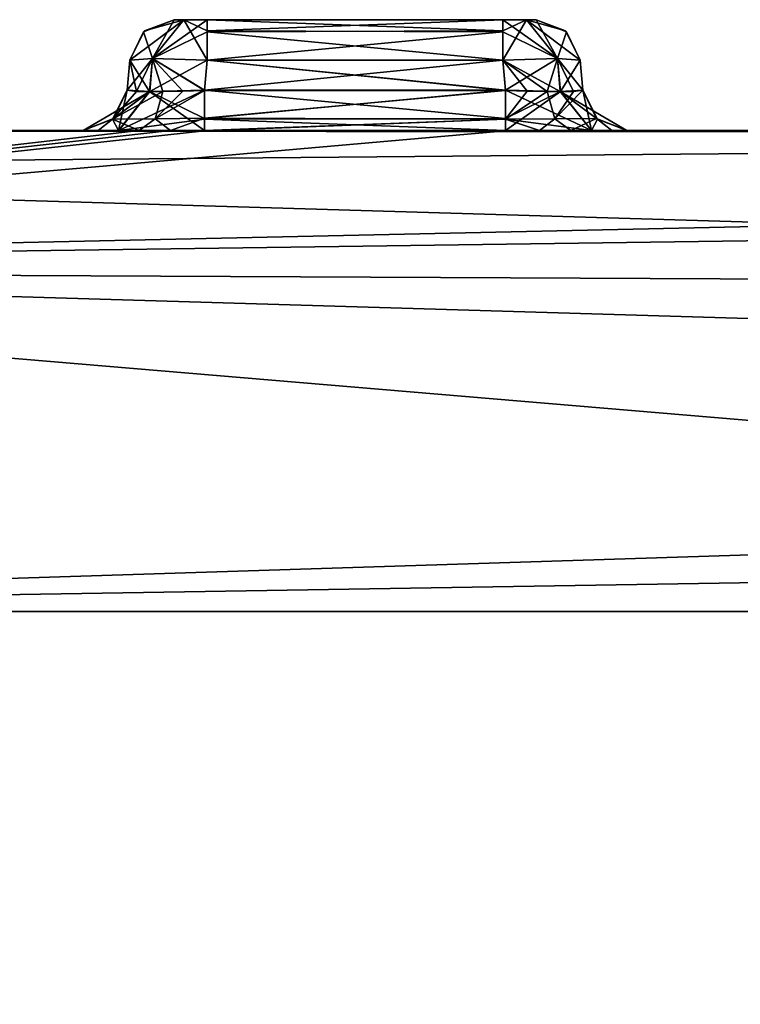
# Model space of a CAD drawing. Header units: inches. Extents: x -9.7 to 9.7, y -2.4 to 4.3.
# Tile 502 of 656: x -3.926 to -3.601, y 2.401 to 2.845. Entities that reach past the tile are written whole.
import ezdxf

# ---------------------------------------------------------------- set-up
doc = ezdxf.new("R2010")
doc.units = ezdxf.units.IN
doc.header["$LTSCALE"] = 101.851852
doc.header["$MEASUREMENT"] = 0
for name, color, linetype in [('11490', 7, 'CONTINUOUS'), ('11498', 7, 'CONTINUOUS'), ('11648', 7, 'CONTINUOUS'), ('11758', 7, 'CONTINUOUS'), ('11766', 7, 'CONTINUOUS'), ('11767', 7, 'CONTINUOUS'), ('11768', 7, 'CONTINUOUS'), ('11769', 7, 'CONTINUOUS'), ('11770', 7, 'CONTINUOUS'), ('11771', 7, 'CONTINUOUS'), ('11772', 7, 'CONTINUOUS'), ('11773', 7, 'CONTINUOUS'), ('11774', 7, 'CONTINUOUS'), ('11775', 7, 'CONTINUOUS'), ('11776', 7, 'CONTINUOUS'), ('11777', 7, 'CONTINUOUS'), ('11778', 7, 'CONTINUOUS'), ('11779', 7, 'CONTINUOUS'), ('11780', 7, 'CONTINUOUS'), ('11781', 7, 'CONTINUOUS'), ('11782', 7, 'CONTINUOUS'), ('11783', 7, 'CONTINUOUS'), ('11784', 7, 'CONTINUOUS'), ('11785', 7, 'CONTINUOUS'), ('11786', 7, 'CONTINUOUS'), ('11787', 7, 'CONTINUOUS'), ('11788', 7, 'CONTINUOUS'), ('11789', 7, 'CONTINUOUS'), ('11790', 7, 'CONTINUOUS'), ('11791', 7, 'CONTINUOUS'), ('11792', 7, 'CONTINUOUS'), ('11793', 7, 'CONTINUOUS'), ('12039', 7, 'CONTINUOUS'), ('12040', 7, 'CONTINUOUS'), ('12041', 7, 'CONTINUOUS'), ('12042', 7, 'CONTINUOUS'), ('12043', 7, 'CONTINUOUS'), ('12044', 7, 'CONTINUOUS'), ('12045', 7, 'CONTINUOUS'), ('12046', 7, 'CONTINUOUS'), ('12047', 7, 'CONTINUOUS'), ('12048', 7, 'CONTINUOUS'), ('12049', 7, 'CONTINUOUS'), ('12050', 7, 'CONTINUOUS'), ('12051', 7, 'CONTINUOUS'), ('12052', 7, 'CONTINUOUS'), ('12053', 7, 'CONTINUOUS'), ('12054', 7, 'CONTINUOUS'), ('12055', 7, 'CONTINUOUS'), ('12056', 7, 'CONTINUOUS'), ('12057', 7, 'CONTINUOUS'), ('12058', 7, 'CONTINUOUS'), ('12059', 7, 'CONTINUOUS'), ('12060', 7, 'CONTINUOUS'), ('12061', 7, 'CONTINUOUS'), ('12062', 7, 'CONTINUOUS'), ('12063', 7, 'CONTINUOUS')]:
    doc.layers.add(name, color=color, linetype=linetype)

msp = doc.modelspace()

# ---------------------------------------------------------------- linework, layer by layer
at = {"layer": '11490', "linetype": 'CONTINUOUS'}
for points in [[(-3.63456, 0.25651, 5.41994), (-4.39938, 2.57785, 5.501), (-3.61543, 0.25651, 5.41994), (-3.63456, 0.25651, 5.41994)], [(-3.93433, -0.03312, 5.40983), (-4.39938, 2.57785, 5.501), (-3.84279, 0.17233, 5.417), (-3.93433, -0.03312, 5.40983)], [(-3.61543, 0.25651, 5.41994), (-4.39938, 2.57785, 5.501), (-3.40719, 0.17231, 5.417), (-3.61543, 0.25651, 5.41994)], [(-3.84279, 0.17233, 5.417), (-4.39938, 2.57785, 5.501), (-3.63456, 0.25651, 5.41994), (-3.84279, 0.17233, 5.417)], [(-4.39938, 2.57785, 5.501), (-2.67768, -0.36166, 5.39835), (-3.40719, 0.17231, 5.417), (-4.39938, 2.57785, 5.501)], [(-2.57501, 2.57785, 5.501), (-2.67768, -0.36166, 5.39835), (-4.39938, 2.57785, 5.501), (-2.57501, 2.57785, 5.501)]]:
    msp.add_3dface(points, dxfattribs=at)
at = {"layer": '11498', "linetype": 'CONTINUOUS'}
for points in [[(-4.3993, 2.795, 5.72587), (-2.5658, 2.79367, 5.70148), (-4.39938, 2.77757, 5.63903), (-4.3993, 2.795, 5.72587)], [(-2.56549, 2.79467, 5.71365), (-2.5658, 2.79367, 5.70148), (-4.3993, 2.795, 5.72587), (-2.56549, 2.79467, 5.71365)], [(-2.56468, 2.795, 5.72587), (-2.56549, 2.79467, 5.71365), (-4.3993, 2.795, 5.72587), (-2.56468, 2.795, 5.72587)], [(-2.5658, 2.79367, 5.70148), (-2.56881, 2.72316, 5.56104), (-4.39938, 2.77757, 5.63903), (-2.5658, 2.79367, 5.70148)], [(-4.39938, 2.77757, 5.63903), (-2.56881, 2.72316, 5.56104), (-4.39938, 2.73182, 5.56954), (-4.39938, 2.77757, 5.63903)], [(-2.56881, 2.72316, 5.56104), (-2.57501, 2.57785, 5.501), (-4.39938, 2.73182, 5.56954), (-2.56881, 2.72316, 5.56104)], [(-2.57501, 2.57785, 5.501), (-4.39938, 2.57785, 5.501), (-4.39938, 2.73182, 5.56954), (-2.57501, 2.57785, 5.501)]]:
    msp.add_3dface(points, dxfattribs=at)
at = {"layer": '11648', "linetype": 'CONTINUOUS'}
for points in [[(-3.87239, 2.795, 9.32413), (-3.89093, 2.795, 9.30431), (-4.3993, 2.795, 9.32413), (-3.87239, 2.795, 9.32413)], [(-3.89093, 2.795, 9.30431), (-3.8977, 2.795, 9.27791), (-4.3993, 2.795, 9.32413), (-3.89093, 2.795, 9.30431)], [(-3.8977, 2.795, 8.52209), (-4.3993, 2.795, 5.72587), (-3.8977, 2.795, 8.53791), (-3.8977, 2.795, 8.52209)], [(-3.70709, 2.795, 8.4673), (-4.3993, 2.795, 5.72587), (-3.84291, 2.795, 8.4673), (-3.70709, 2.795, 8.4673)], [(-3.84291, 2.795, 8.4673), (-4.3993, 2.795, 5.72587), (-3.88163, 2.795, 8.48328), (-3.84291, 2.795, 8.4673)], [(-3.6523, 2.795, 8.52209), (-4.3993, 2.795, 5.72587), (-3.66828, 2.795, 8.48337), (-3.6523, 2.795, 8.52209)], [(-3.8977, 2.795, 9.27791), (-4.3993, 2.795, 5.72587), (-4.3993, 2.795, 9.32413), (-3.8977, 2.795, 9.27791)], [(-3.8977, 2.795, 9.26209), (-4.3993, 2.795, 5.72587), (-3.8977, 2.795, 9.27791), (-3.8977, 2.795, 9.26209)], [(-3.66828, 2.795, 8.48337), (-4.3993, 2.795, 5.72587), (-3.70709, 2.795, 8.4673), (-3.66828, 2.795, 8.48337)], [(-2.56468, 2.795, 5.72587), (-4.3993, 2.795, 5.72587), (-3.6523, 2.795, 8.52209), (-2.56468, 2.795, 5.72587)], [(-4.3993, 2.795, 5.72587), (-3.8977, 2.795, 9.26209), (-3.8977, 2.795, 8.53791), (-4.3993, 2.795, 5.72587)], [(-3.88163, 2.795, 8.48328), (-4.3993, 2.795, 5.72587), (-3.8977, 2.795, 8.52209), (-3.88163, 2.795, 8.48328)], [(-3.8977, 2.795, 8.53791), (-3.88163, 2.795, 9.22328), (-3.88172, 2.795, 8.57663), (-3.8977, 2.795, 8.53791)], [(-3.8977, 2.795, 9.26209), (-3.88163, 2.795, 9.22328), (-3.8977, 2.795, 8.53791), (-3.8977, 2.795, 9.26209)], [(-3.88172, 2.795, 8.57663), (-3.84291, 2.795, 9.2073), (-3.84291, 2.795, 8.5927), (-3.88172, 2.795, 8.57663)], [(-3.88163, 2.795, 9.22328), (-3.84291, 2.795, 9.2073), (-3.88172, 2.795, 8.57663), (-3.88163, 2.795, 9.22328)], [(-3.84291, 2.795, 8.5927), (-3.70709, 2.795, 9.2073), (-3.70709, 2.795, 8.5927), (-3.84291, 2.795, 8.5927)], [(-3.84291, 2.795, 9.2073), (-3.70709, 2.795, 9.2073), (-3.84291, 2.795, 8.5927), (-3.84291, 2.795, 9.2073)], [(-3.70709, 2.795, 8.5927), (-3.66828, 2.795, 9.22337), (-3.66837, 2.795, 8.57672), (-3.70709, 2.795, 8.5927)], [(-3.70709, 2.795, 9.2073), (-3.66828, 2.795, 9.22337), (-3.70709, 2.795, 8.5927), (-3.70709, 2.795, 9.2073)], [(-3.67761, 2.795, 9.32413), (-1.68387, 2.795, 9.32413), (-3.65907, 2.795, 9.30431), (-3.67761, 2.795, 9.32413)], [(-3.6523, 2.795, 9.26209), (-3.6523, 2.795, 8.53791), (-3.66837, 2.795, 8.57672), (-3.6523, 2.795, 9.26209)], [(-3.66828, 2.795, 9.22337), (-3.6523, 2.795, 9.26209), (-3.66837, 2.795, 8.57672), (-3.66828, 2.795, 9.22337)], [(-3.65907, 2.795, 9.30431), (-1.68387, 2.795, 9.32413), (-3.6523, 2.795, 9.27791), (-3.65907, 2.795, 9.30431)], [(-3.6523, 2.795, 8.53791), (-1.68387, 2.795, 9.32413), (-3.6523, 2.795, 8.52209), (-3.6523, 2.795, 8.53791)], [(-3.6523, 2.795, 9.27791), (-1.68387, 2.795, 9.32413), (-3.6523, 2.795, 9.26209), (-3.6523, 2.795, 9.27791)], [(-3.6523, 2.795, 9.26209), (-1.68387, 2.795, 9.32413), (-3.6523, 2.795, 8.53791), (-3.6523, 2.795, 9.26209)], [(-1.68387, 2.795, 9.32413), (-2.56468, 2.795, 5.72587), (-3.6523, 2.795, 8.52209), (-1.68387, 2.795, 9.32413)]]:
    msp.add_3dface(points, dxfattribs=at)
at = {"layer": '11758', "linetype": 'CONTINUOUS'}
for points in [[(-4.39938, 2.57785, 9.549), (-4.50204, -0.36218, 9.65166), (-3.44596, 1.37011, 9.59117), (-4.39938, 2.57785, 9.549)], [(-1.86647, 2.57785, 9.549), (-4.39938, 2.57785, 9.549), (-3.44596, 1.37011, 9.59117), (-1.86647, 2.57785, 9.549)]]:
    msp.add_3dface(points, dxfattribs=at)
at = {"layer": '11766', "linetype": 'CONTINUOUS'}
for points in [[(-3.87239, 2.795, 9.32413), (-4.3993, 2.795, 9.32413), (-4.39938, 2.73402, 9.47815), (-3.87239, 2.795, 9.32413)], [(-3.87239, 2.795, 9.32413), (-4.39938, 2.73402, 9.47815), (-3.85826, 2.79492, 9.33), (-3.87239, 2.795, 9.32413)], [(-3.70708, 2.79486, 9.33201), (-1.68387, 2.795, 9.32413), (-3.69173, 2.79492, 9.33), (-3.70708, 2.79486, 9.33201)], [(-1.74434, 2.79221, 9.35948), (-1.68387, 2.795, 9.32413), (-3.70708, 2.79486, 9.33201), (-1.74434, 2.79221, 9.35948)], [(-1.68387, 2.795, 9.32413), (-3.67761, 2.795, 9.32413), (-3.69173, 2.79492, 9.33), (-1.68387, 2.795, 9.32413)], [(-3.85826, 2.79492, 9.33), (-4.39938, 2.73402, 9.47815), (-3.84292, 2.79486, 9.33201), (-3.85826, 2.79492, 9.33)], [(-3.84292, 2.79486, 9.33201), (-4.39938, 2.73402, 9.47815), (-3.70708, 2.79486, 9.33201), (-3.84292, 2.79486, 9.33201)], [(-4.39938, 2.73402, 9.47815), (-1.74434, 2.79221, 9.35948), (-3.70708, 2.79486, 9.33201), (-4.39938, 2.73402, 9.47815)], [(-4.39938, 2.73402, 9.47815), (-1.81282, 2.77004, 9.42714), (-1.74434, 2.79221, 9.35948), (-4.39938, 2.73402, 9.47815)], [(-4.39938, 2.73402, 9.47815), (-1.86826, 2.6585, 9.531), (-1.81282, 2.77004, 9.42714), (-4.39938, 2.73402, 9.47815)], [(-4.39938, 2.73402, 9.47815), (-4.39938, 2.57785, 9.549), (-1.86826, 2.6585, 9.531), (-4.39938, 2.73402, 9.47815)], [(-4.39938, 2.57785, 9.549), (-1.867, 2.619, 9.54373), (-1.86826, 2.6585, 9.531), (-4.39938, 2.57785, 9.549)], [(-4.39938, 2.57785, 9.549), (-1.86647, 2.57785, 9.549), (-1.867, 2.619, 9.54373), (-4.39938, 2.57785, 9.549)]]:
    msp.add_3dface(points, dxfattribs=at)
at = {"layer": '11767', "linetype": 'CONTINUOUS'}
for points in [[(-3.84292, 2.81311, 9.31279), (-3.86516, 2.8002, 9.31278), (-3.84292, 2.80051, 9.31877), (-3.84292, 2.81311, 9.31279)], [(-3.85272, 2.81276, 9.31143), (-3.86516, 2.8002, 9.31278), (-3.84292, 2.81311, 9.31279), (-3.85272, 2.81276, 9.31143)], [(-3.86172, 2.8126, 9.30738), (-3.86516, 2.8002, 9.31278), (-3.85272, 2.81276, 9.31143), (-3.86172, 2.8126, 9.30738)], [(-3.87239, 2.795, 9.32413), (-3.85826, 2.79492, 9.33), (-3.86516, 2.8002, 9.31278), (-3.87239, 2.795, 9.32413)], [(-3.86516, 2.8002, 9.31278), (-3.85826, 2.79492, 9.33), (-3.84292, 2.80051, 9.31877), (-3.86516, 2.8002, 9.31278)], [(-3.85826, 2.79492, 9.33), (-3.84292, 2.79486, 9.33201), (-3.84292, 2.80051, 9.31877), (-3.85826, 2.79492, 9.33)]]:
    msp.add_3dface(points, dxfattribs=at)
at = {"layer": '11768', "linetype": 'CONTINUOUS'}
for points in [[(-3.87778, 2.81326, 9.27791), (-3.88439, 2.80007, 9.27791), (-3.87353, 2.81264, 9.29477), (-3.87778, 2.81326, 9.27791)], [(-3.88439, 2.80007, 9.27791), (-3.86172, 2.8126, 9.30738), (-3.87353, 2.81264, 9.29477), (-3.88439, 2.80007, 9.27791)], [(-3.86516, 2.8002, 9.31278), (-3.86172, 2.8126, 9.30738), (-3.88439, 2.80007, 9.27791), (-3.86516, 2.8002, 9.31278)], [(-3.8977, 2.795, 9.27791), (-3.89093, 2.795, 9.30431), (-3.88439, 2.80007, 9.27791), (-3.8977, 2.795, 9.27791)], [(-3.89093, 2.795, 9.30431), (-3.87239, 2.795, 9.32413), (-3.88439, 2.80007, 9.27791), (-3.89093, 2.795, 9.30431)], [(-3.87239, 2.795, 9.32413), (-3.86516, 2.8002, 9.31278), (-3.88439, 2.80007, 9.27791), (-3.87239, 2.795, 9.32413)]]:
    msp.add_3dface(points, dxfattribs=at)
at = {"layer": '11769', "linetype": 'CONTINUOUS'}
for points in [[(-3.88439, 2.80007, 9.27791), (-3.87778, 2.81326, 9.27791), (-3.88399, 2.80044, 9.26209), (-3.88439, 2.80007, 9.27791)], [(-3.88399, 2.80044, 9.26209), (-3.87778, 2.81326, 9.27791), (-3.87778, 2.81326, 9.26209), (-3.88399, 2.80044, 9.26209)], [(-3.8977, 2.795, 9.26209), (-3.88439, 2.80007, 9.27791), (-3.88399, 2.80044, 9.26209), (-3.8977, 2.795, 9.26209)], [(-3.8977, 2.795, 9.26209), (-3.8977, 2.795, 9.27791), (-3.88439, 2.80007, 9.27791), (-3.8977, 2.795, 9.26209)]]:
    msp.add_3dface(points, dxfattribs=at)
at = {"layer": '11770', "linetype": 'CONTINUOUS'}
for points in [[(-3.88399, 2.80044, 9.26209), (-3.87778, 2.81326, 9.26209), (-3.86761, 2.81256, 9.23732), (-3.88399, 2.80044, 9.26209)], [(-3.84291, 2.81326, 9.22722), (-3.88163, 2.795, 9.22328), (-3.86761, 2.81256, 9.23732), (-3.84291, 2.81326, 9.22722)], [(-3.84291, 2.80007, 9.22061), (-3.88163, 2.795, 9.22328), (-3.84291, 2.81326, 9.22722), (-3.84291, 2.80007, 9.22061)], [(-3.8977, 2.795, 9.26209), (-3.88399, 2.80044, 9.26209), (-3.86761, 2.81256, 9.23732), (-3.8977, 2.795, 9.26209)], [(-3.88163, 2.795, 9.22328), (-3.8977, 2.795, 9.26209), (-3.86761, 2.81256, 9.23732), (-3.88163, 2.795, 9.22328)], [(-3.84291, 2.795, 9.2073), (-3.88163, 2.795, 9.22328), (-3.84291, 2.80007, 9.22061), (-3.84291, 2.795, 9.2073)]]:
    msp.add_3dface(points, dxfattribs=at)
at = {"layer": '11771', "linetype": 'CONTINUOUS'}
for points in [[(-3.70709, 2.80044, 9.22101), (-3.84291, 2.81326, 9.22722), (-3.70709, 2.81326, 9.22722), (-3.70709, 2.80044, 9.22101)], [(-3.84291, 2.80007, 9.22061), (-3.84291, 2.81326, 9.22722), (-3.70709, 2.80044, 9.22101), (-3.84291, 2.80007, 9.22061)], [(-3.70709, 2.795, 9.2073), (-3.84291, 2.80007, 9.22061), (-3.70709, 2.80044, 9.22101), (-3.70709, 2.795, 9.2073)], [(-3.70709, 2.795, 9.2073), (-3.84291, 2.795, 9.2073), (-3.84291, 2.80007, 9.22061), (-3.70709, 2.795, 9.2073)]]:
    msp.add_3dface(points, dxfattribs=at)
at = {"layer": '11772', "linetype": 'CONTINUOUS'}
for points in [[(-3.70709, 2.80044, 9.22101), (-3.70709, 2.81326, 9.22722), (-3.68232, 2.81256, 9.23739), (-3.70709, 2.80044, 9.22101)], [(-3.67222, 2.81326, 9.26209), (-3.66828, 2.795, 9.22337), (-3.68232, 2.81256, 9.23739), (-3.67222, 2.81326, 9.26209)], [(-3.66561, 2.80007, 9.26209), (-3.66828, 2.795, 9.22337), (-3.67222, 2.81326, 9.26209), (-3.66561, 2.80007, 9.26209)], [(-3.70709, 2.795, 9.2073), (-3.70709, 2.80044, 9.22101), (-3.68232, 2.81256, 9.23739), (-3.70709, 2.795, 9.2073)], [(-3.66828, 2.795, 9.22337), (-3.70709, 2.795, 9.2073), (-3.68232, 2.81256, 9.23739), (-3.66828, 2.795, 9.22337)], [(-3.6523, 2.795, 9.26209), (-3.66828, 2.795, 9.22337), (-3.66561, 2.80007, 9.26209), (-3.6523, 2.795, 9.26209)]]:
    msp.add_3dface(points, dxfattribs=at)
at = {"layer": '11773', "linetype": 'CONTINUOUS'}
for points in [[(-3.66601, 2.80044, 9.27791), (-3.67222, 2.81326, 9.26209), (-3.67222, 2.81326, 9.27791), (-3.66601, 2.80044, 9.27791)], [(-3.66561, 2.80007, 9.26209), (-3.67222, 2.81326, 9.26209), (-3.66601, 2.80044, 9.27791), (-3.66561, 2.80007, 9.26209)], [(-3.6523, 2.795, 9.27791), (-3.66561, 2.80007, 9.26209), (-3.66601, 2.80044, 9.27791), (-3.6523, 2.795, 9.27791)], [(-3.6523, 2.795, 9.27791), (-3.6523, 2.795, 9.26209), (-3.66561, 2.80007, 9.26209), (-3.6523, 2.795, 9.27791)]]:
    msp.add_3dface(points, dxfattribs=at)
at = {"layer": '11774', "linetype": 'CONTINUOUS'}
for points in [[(-3.68484, 2.8002, 9.31278), (-3.67222, 2.81326, 9.27791), (-3.67647, 2.81264, 9.29477), (-3.68484, 2.8002, 9.31278)], [(-3.66601, 2.80044, 9.27791), (-3.67222, 2.81326, 9.27791), (-3.68484, 2.8002, 9.31278), (-3.66601, 2.80044, 9.27791)], [(-3.68828, 2.8126, 9.30738), (-3.68484, 2.8002, 9.31278), (-3.67647, 2.81264, 9.29477), (-3.68828, 2.8126, 9.30738)], [(-3.67761, 2.795, 9.32413), (-3.66601, 2.80044, 9.27791), (-3.68484, 2.8002, 9.31278), (-3.67761, 2.795, 9.32413)], [(-3.67761, 2.795, 9.32413), (-3.65907, 2.795, 9.30431), (-3.66601, 2.80044, 9.27791), (-3.67761, 2.795, 9.32413)], [(-3.65907, 2.795, 9.30431), (-3.6523, 2.795, 9.27791), (-3.66601, 2.80044, 9.27791), (-3.65907, 2.795, 9.30431)]]:
    msp.add_3dface(points, dxfattribs=at)
at = {"layer": '11775', "linetype": 'CONTINUOUS'}
for points in [[(-3.70708, 2.81311, 9.31279), (-3.70708, 2.80017, 9.31913), (-3.69728, 2.81276, 9.31143), (-3.70708, 2.81311, 9.31279)], [(-3.70708, 2.80017, 9.31913), (-3.68828, 2.8126, 9.30738), (-3.69728, 2.81276, 9.31143), (-3.70708, 2.80017, 9.31913)], [(-3.68484, 2.8002, 9.31278), (-3.68828, 2.8126, 9.30738), (-3.70708, 2.80017, 9.31913), (-3.68484, 2.8002, 9.31278)], [(-3.69173, 2.79492, 9.33), (-3.68484, 2.8002, 9.31278), (-3.70708, 2.80017, 9.31913), (-3.69173, 2.79492, 9.33)], [(-3.70708, 2.79486, 9.33201), (-3.69173, 2.79492, 9.33), (-3.70708, 2.80017, 9.31913), (-3.70708, 2.79486, 9.33201)], [(-3.69173, 2.79492, 9.33), (-3.67761, 2.795, 9.32413), (-3.68484, 2.8002, 9.31278), (-3.69173, 2.79492, 9.33)]]:
    msp.add_3dface(points, dxfattribs=at)
at = {"layer": '11776', "linetype": 'CONTINUOUS'}
for points in [[(-3.84292, 2.80051, 9.31877), (-3.70708, 2.80017, 9.31913), (-3.70708, 2.81311, 9.31279), (-3.84292, 2.80051, 9.31877)], [(-3.84292, 2.81311, 9.31279), (-3.84292, 2.80051, 9.31877), (-3.70708, 2.81311, 9.31279), (-3.84292, 2.81311, 9.31279)], [(-3.84292, 2.80051, 9.31877), (-3.84292, 2.79486, 9.33201), (-3.70708, 2.80017, 9.31913), (-3.84292, 2.80051, 9.31877)], [(-3.84292, 2.79486, 9.33201), (-3.70708, 2.79486, 9.33201), (-3.70708, 2.80017, 9.31913), (-3.84292, 2.79486, 9.33201)]]:
    msp.add_3dface(points, dxfattribs=at)
at = {"layer": '11777', "linetype": 'CONTINUOUS'}
for points in [[(-3.84292, 2.81311, 9.31279), (-3.70708, 2.81311, 9.31279), (-3.84173, 2.82674, 9.3116), (-3.84292, 2.81311, 9.31279)], [(-3.70708, 2.81311, 9.31279), (-3.70827, 2.82674, 9.3116), (-3.84173, 2.82674, 9.3116), (-3.70708, 2.81311, 9.31279)]]:
    msp.add_3dface(points, dxfattribs=at)
at = {"layer": '11778', "linetype": 'CONTINUOUS'}
for points in [[(-3.70827, 2.83956, 9.30538), (-3.70827, 2.845, 9.29167), (-3.84173, 2.83993, 9.30499), (-3.70827, 2.83956, 9.30538)], [(-3.70827, 2.845, 9.29167), (-3.84173, 2.845, 9.29167), (-3.84173, 2.83993, 9.30499), (-3.70827, 2.845, 9.29167)], [(-3.84173, 2.82674, 9.3116), (-3.70827, 2.83956, 9.30538), (-3.84173, 2.83993, 9.30499), (-3.84173, 2.82674, 9.3116)], [(-3.84173, 2.82674, 9.3116), (-3.70827, 2.82674, 9.3116), (-3.70827, 2.83956, 9.30538), (-3.84173, 2.82674, 9.3116)]]:
    msp.add_3dface(points, dxfattribs=at)
at = {"layer": '11779', "linetype": 'CONTINUOUS'}
for points in [[(-3.85667, 2.845, 9.26327), (-3.8523, 2.845, 9.28729), (-3.85229, 2.845, 9.2527), (-3.85667, 2.845, 9.26327)], [(-3.85667, 2.845, 9.27673), (-3.8523, 2.845, 9.28729), (-3.85667, 2.845, 9.26327), (-3.85667, 2.845, 9.27673)], [(-3.8523, 2.845, 9.28729), (-3.84173, 2.845, 9.29167), (-3.85229, 2.845, 9.2527), (-3.8523, 2.845, 9.28729)], [(-3.85229, 2.845, 9.2527), (-3.84173, 2.845, 9.29167), (-3.84173, 2.845, 9.24833), (-3.85229, 2.845, 9.2527)], [(-3.84173, 2.845, 9.24833), (-3.70827, 2.845, 9.29167), (-3.70827, 2.845, 9.24833), (-3.84173, 2.845, 9.24833)], [(-3.84173, 2.845, 9.29167), (-3.70827, 2.845, 9.29167), (-3.84173, 2.845, 9.24833), (-3.84173, 2.845, 9.29167)], [(-3.70827, 2.845, 9.24833), (-3.69771, 2.845, 9.28729), (-3.6977, 2.845, 9.25271), (-3.70827, 2.845, 9.24833)], [(-3.70827, 2.845, 9.29167), (-3.69771, 2.845, 9.28729), (-3.70827, 2.845, 9.24833), (-3.70827, 2.845, 9.29167)], [(-3.69771, 2.845, 9.28729), (-3.69333, 2.845, 9.27673), (-3.6977, 2.845, 9.25271), (-3.69771, 2.845, 9.28729)], [(-3.6977, 2.845, 9.25271), (-3.69333, 2.845, 9.27673), (-3.69333, 2.845, 9.26327), (-3.6977, 2.845, 9.25271)]]:
    msp.add_3dface(points, dxfattribs=at)
at = {"layer": '11780', "linetype": 'CONTINUOUS'}
for points in [[(-3.70827, 2.845, 9.29167), (-3.70827, 2.83956, 9.30538), (-3.68366, 2.82746, 9.30134), (-3.70827, 2.845, 9.29167)], [(-3.69771, 2.845, 9.28729), (-3.70827, 2.845, 9.29167), (-3.68366, 2.82746, 9.30134), (-3.69771, 2.845, 9.28729)], [(-3.6734, 2.82674, 9.27673), (-3.69771, 2.845, 9.28729), (-3.68366, 2.82746, 9.30134), (-3.6734, 2.82674, 9.27673)], [(-3.68001, 2.83993, 9.27673), (-3.69771, 2.845, 9.28729), (-3.6734, 2.82674, 9.27673), (-3.68001, 2.83993, 9.27673)], [(-3.69333, 2.845, 9.27673), (-3.69771, 2.845, 9.28729), (-3.68001, 2.83993, 9.27673), (-3.69333, 2.845, 9.27673)], [(-3.70827, 2.83956, 9.30538), (-3.70827, 2.82674, 9.3116), (-3.68366, 2.82746, 9.30134), (-3.70827, 2.83956, 9.30538)]]:
    msp.add_3dface(points, dxfattribs=at)
at = {"layer": '11781', "linetype": 'CONTINUOUS'}
for points in [[(-3.69333, 2.845, 9.26327), (-3.68001, 2.83993, 9.27673), (-3.67962, 2.83956, 9.26327), (-3.69333, 2.845, 9.26327)], [(-3.69333, 2.845, 9.26327), (-3.69333, 2.845, 9.27673), (-3.68001, 2.83993, 9.27673), (-3.69333, 2.845, 9.26327)], [(-3.68001, 2.83993, 9.27673), (-3.6734, 2.82674, 9.27673), (-3.67962, 2.83956, 9.26327), (-3.68001, 2.83993, 9.27673)], [(-3.67962, 2.83956, 9.26327), (-3.6734, 2.82674, 9.27673), (-3.6734, 2.82674, 9.26327), (-3.67962, 2.83956, 9.26327)]]:
    msp.add_3dface(points, dxfattribs=at)
at = {"layer": '11782', "linetype": 'CONTINUOUS'}
for points in [[(-3.70827, 2.83993, 9.23501), (-3.6977, 2.845, 9.25271), (-3.70827, 2.82674, 9.2284), (-3.70827, 2.83993, 9.23501)], [(-3.70827, 2.845, 9.24833), (-3.6977, 2.845, 9.25271), (-3.70827, 2.83993, 9.23501), (-3.70827, 2.845, 9.24833)], [(-3.70827, 2.82674, 9.2284), (-3.6977, 2.845, 9.25271), (-3.68366, 2.82746, 9.23866), (-3.70827, 2.82674, 9.2284)], [(-3.6977, 2.845, 9.25271), (-3.69333, 2.845, 9.26327), (-3.68366, 2.82746, 9.23866), (-3.6977, 2.845, 9.25271)], [(-3.69333, 2.845, 9.26327), (-3.67962, 2.83956, 9.26327), (-3.68366, 2.82746, 9.23866), (-3.69333, 2.845, 9.26327)], [(-3.67962, 2.83956, 9.26327), (-3.6734, 2.82674, 9.26327), (-3.68366, 2.82746, 9.23866), (-3.67962, 2.83956, 9.26327)]]:
    msp.add_3dface(points, dxfattribs=at)
at = {"layer": '11783', "linetype": 'CONTINUOUS'}
for points in [[(-3.84173, 2.845, 9.24833), (-3.70827, 2.845, 9.24833), (-3.70827, 2.83993, 9.23501), (-3.84173, 2.845, 9.24833)], [(-3.84173, 2.845, 9.24833), (-3.70827, 2.83993, 9.23501), (-3.84173, 2.83956, 9.23462), (-3.84173, 2.845, 9.24833)], [(-3.70827, 2.83993, 9.23501), (-3.70827, 2.82674, 9.2284), (-3.84173, 2.83956, 9.23462), (-3.70827, 2.83993, 9.23501)], [(-3.84173, 2.83956, 9.23462), (-3.70827, 2.82674, 9.2284), (-3.84173, 2.82674, 9.2284), (-3.84173, 2.83956, 9.23462)]]:
    msp.add_3dface(points, dxfattribs=at)
at = {"layer": '11784', "linetype": 'CONTINUOUS'}
for points in [[(-3.8766, 2.82674, 9.26327), (-3.85229, 2.845, 9.2527), (-3.86634, 2.82746, 9.23866), (-3.8766, 2.82674, 9.26327)], [(-3.86999, 2.83993, 9.26327), (-3.85229, 2.845, 9.2527), (-3.8766, 2.82674, 9.26327), (-3.86999, 2.83993, 9.26327)], [(-3.85667, 2.845, 9.26327), (-3.85229, 2.845, 9.2527), (-3.86999, 2.83993, 9.26327), (-3.85667, 2.845, 9.26327)], [(-3.85229, 2.845, 9.2527), (-3.84173, 2.845, 9.24833), (-3.86634, 2.82746, 9.23866), (-3.85229, 2.845, 9.2527)], [(-3.84173, 2.845, 9.24833), (-3.84173, 2.83956, 9.23462), (-3.86634, 2.82746, 9.23866), (-3.84173, 2.845, 9.24833)], [(-3.84173, 2.83956, 9.23462), (-3.84173, 2.82674, 9.2284), (-3.86634, 2.82746, 9.23866), (-3.84173, 2.83956, 9.23462)]]:
    msp.add_3dface(points, dxfattribs=at)
at = {"layer": '11785', "linetype": 'CONTINUOUS'}
for points in [[(-3.85667, 2.845, 9.27673), (-3.86999, 2.83993, 9.26327), (-3.87038, 2.83956, 9.27673), (-3.85667, 2.845, 9.27673)], [(-3.85667, 2.845, 9.27673), (-3.85667, 2.845, 9.26327), (-3.86999, 2.83993, 9.26327), (-3.85667, 2.845, 9.27673)], [(-3.86999, 2.83993, 9.26327), (-3.8766, 2.82674, 9.26327), (-3.87038, 2.83956, 9.27673), (-3.86999, 2.83993, 9.26327)], [(-3.87038, 2.83956, 9.27673), (-3.8766, 2.82674, 9.26327), (-3.8766, 2.82674, 9.27673), (-3.87038, 2.83956, 9.27673)]]:
    msp.add_3dface(points, dxfattribs=at)
at = {"layer": '11786', "linetype": 'CONTINUOUS'}
for points in [[(-3.85667, 2.845, 9.27673), (-3.87038, 2.83956, 9.27673), (-3.86634, 2.82746, 9.30134), (-3.85667, 2.845, 9.27673)], [(-3.8523, 2.845, 9.28729), (-3.85667, 2.845, 9.27673), (-3.86634, 2.82746, 9.30134), (-3.8523, 2.845, 9.28729)], [(-3.84173, 2.82674, 9.3116), (-3.8523, 2.845, 9.28729), (-3.86634, 2.82746, 9.30134), (-3.84173, 2.82674, 9.3116)], [(-3.84173, 2.83993, 9.30499), (-3.84173, 2.845, 9.29167), (-3.8523, 2.845, 9.28729), (-3.84173, 2.83993, 9.30499)], [(-3.84173, 2.82674, 9.3116), (-3.84173, 2.83993, 9.30499), (-3.8523, 2.845, 9.28729), (-3.84173, 2.82674, 9.3116)], [(-3.87038, 2.83956, 9.27673), (-3.8766, 2.82674, 9.27673), (-3.86634, 2.82746, 9.30134), (-3.87038, 2.83956, 9.27673)]]:
    msp.add_3dface(points, dxfattribs=at)
at = {"layer": '11787', "linetype": 'CONTINUOUS'}
for points in [[(-3.87778, 2.81326, 9.27791), (-3.87353, 2.81264, 9.29477), (-3.8766, 2.82674, 9.27673), (-3.87778, 2.81326, 9.27791)], [(-3.8766, 2.82674, 9.27673), (-3.87353, 2.81264, 9.29477), (-3.86634, 2.82746, 9.30134), (-3.8766, 2.82674, 9.27673)], [(-3.87353, 2.81264, 9.29477), (-3.86172, 2.8126, 9.30738), (-3.86634, 2.82746, 9.30134), (-3.87353, 2.81264, 9.29477)], [(-3.84292, 2.81311, 9.31279), (-3.84173, 2.82674, 9.3116), (-3.86634, 2.82746, 9.30134), (-3.84292, 2.81311, 9.31279)], [(-3.85272, 2.81276, 9.31143), (-3.84292, 2.81311, 9.31279), (-3.86634, 2.82746, 9.30134), (-3.85272, 2.81276, 9.31143)], [(-3.86172, 2.8126, 9.30738), (-3.85272, 2.81276, 9.31143), (-3.86634, 2.82746, 9.30134), (-3.86172, 2.8126, 9.30738)]]:
    msp.add_3dface(points, dxfattribs=at)
at = {"layer": '11788', "linetype": 'CONTINUOUS'}
for points in [[(-3.8766, 2.82674, 9.26327), (-3.87778, 2.81326, 9.27791), (-3.8766, 2.82674, 9.27673), (-3.8766, 2.82674, 9.26327)], [(-3.87778, 2.81326, 9.26209), (-3.87778, 2.81326, 9.27791), (-3.8766, 2.82674, 9.26327), (-3.87778, 2.81326, 9.26209)]]:
    msp.add_3dface(points, dxfattribs=at)
at = {"layer": '11789', "linetype": 'CONTINUOUS'}
for points in [[(-3.87778, 2.81326, 9.26209), (-3.8766, 2.82674, 9.26327), (-3.86634, 2.82746, 9.23866), (-3.87778, 2.81326, 9.26209)], [(-3.86761, 2.81256, 9.23732), (-3.87778, 2.81326, 9.26209), (-3.86634, 2.82746, 9.23866), (-3.86761, 2.81256, 9.23732)], [(-3.84173, 2.82674, 9.2284), (-3.86761, 2.81256, 9.23732), (-3.86634, 2.82746, 9.23866), (-3.84173, 2.82674, 9.2284)], [(-3.84291, 2.81326, 9.22722), (-3.86761, 2.81256, 9.23732), (-3.84173, 2.82674, 9.2284), (-3.84291, 2.81326, 9.22722)]]:
    msp.add_3dface(points, dxfattribs=at)
at = {"layer": '11790', "linetype": 'CONTINUOUS'}
for points in [[(-3.70827, 2.82674, 9.2284), (-3.84291, 2.81326, 9.22722), (-3.84173, 2.82674, 9.2284), (-3.70827, 2.82674, 9.2284)], [(-3.70709, 2.81326, 9.22722), (-3.84291, 2.81326, 9.22722), (-3.70827, 2.82674, 9.2284), (-3.70709, 2.81326, 9.22722)]]:
    msp.add_3dface(points, dxfattribs=at)
at = {"layer": '11791', "linetype": 'CONTINUOUS'}
for points in [[(-3.70709, 2.81326, 9.22722), (-3.70827, 2.82674, 9.2284), (-3.68366, 2.82746, 9.23866), (-3.70709, 2.81326, 9.22722)], [(-3.68232, 2.81256, 9.23739), (-3.70709, 2.81326, 9.22722), (-3.68366, 2.82746, 9.23866), (-3.68232, 2.81256, 9.23739)], [(-3.6734, 2.82674, 9.26327), (-3.68232, 2.81256, 9.23739), (-3.68366, 2.82746, 9.23866), (-3.6734, 2.82674, 9.26327)], [(-3.67222, 2.81326, 9.26209), (-3.68232, 2.81256, 9.23739), (-3.6734, 2.82674, 9.26327), (-3.67222, 2.81326, 9.26209)]]:
    msp.add_3dface(points, dxfattribs=at)
at = {"layer": '11792', "linetype": 'CONTINUOUS'}
for points in [[(-3.6734, 2.82674, 9.27673), (-3.67222, 2.81326, 9.26209), (-3.6734, 2.82674, 9.26327), (-3.6734, 2.82674, 9.27673)], [(-3.67222, 2.81326, 9.27791), (-3.67222, 2.81326, 9.26209), (-3.6734, 2.82674, 9.27673), (-3.67222, 2.81326, 9.27791)]]:
    msp.add_3dface(points, dxfattribs=at)
at = {"layer": '11793', "linetype": 'CONTINUOUS'}
for points in [[(-3.70827, 2.82674, 9.3116), (-3.68828, 2.8126, 9.30738), (-3.68366, 2.82746, 9.30134), (-3.70827, 2.82674, 9.3116)], [(-3.70708, 2.81311, 9.31279), (-3.69728, 2.81276, 9.31143), (-3.70827, 2.82674, 9.3116), (-3.70708, 2.81311, 9.31279)], [(-3.69728, 2.81276, 9.31143), (-3.68828, 2.8126, 9.30738), (-3.70827, 2.82674, 9.3116), (-3.69728, 2.81276, 9.31143)], [(-3.68828, 2.8126, 9.30738), (-3.67647, 2.81264, 9.29477), (-3.68366, 2.82746, 9.30134), (-3.68828, 2.8126, 9.30738)], [(-3.67222, 2.81326, 9.27791), (-3.6734, 2.82674, 9.27673), (-3.68366, 2.82746, 9.30134), (-3.67222, 2.81326, 9.27791)], [(-3.67647, 2.81264, 9.29477), (-3.67222, 2.81326, 9.27791), (-3.68366, 2.82746, 9.30134), (-3.67647, 2.81264, 9.29477)]]:
    msp.add_3dface(points, dxfattribs=at)
at = {"layer": '12039', "linetype": 'CONTINUOUS'}
for points in [[(-3.70709, 2.81326, 8.57278), (-3.66837, 2.795, 8.57672), (-3.68239, 2.81256, 8.56268), (-3.70709, 2.81326, 8.57278)], [(-3.70709, 2.80007, 8.57939), (-3.66837, 2.795, 8.57672), (-3.70709, 2.81326, 8.57278), (-3.70709, 2.80007, 8.57939)], [(-3.67222, 2.81326, 8.53791), (-3.68239, 2.81256, 8.56268), (-3.66601, 2.80044, 8.53791), (-3.67222, 2.81326, 8.53791)], [(-3.68239, 2.81256, 8.56268), (-3.6523, 2.795, 8.53791), (-3.66601, 2.80044, 8.53791), (-3.68239, 2.81256, 8.56268)], [(-3.66837, 2.795, 8.57672), (-3.6523, 2.795, 8.53791), (-3.68239, 2.81256, 8.56268), (-3.66837, 2.795, 8.57672)], [(-3.70709, 2.795, 8.5927), (-3.66837, 2.795, 8.57672), (-3.70709, 2.80007, 8.57939), (-3.70709, 2.795, 8.5927)]]:
    msp.add_3dface(points, dxfattribs=at)
at = {"layer": '12040', "linetype": 'CONTINUOUS'}
for points in [[(-3.84291, 2.80044, 8.57899), (-3.70709, 2.81326, 8.57278), (-3.84291, 2.81326, 8.57278), (-3.84291, 2.80044, 8.57899)], [(-3.70709, 2.80007, 8.57939), (-3.70709, 2.81326, 8.57278), (-3.84291, 2.80044, 8.57899), (-3.70709, 2.80007, 8.57939)], [(-3.84291, 2.795, 8.5927), (-3.70709, 2.80007, 8.57939), (-3.84291, 2.80044, 8.57899), (-3.84291, 2.795, 8.5927)], [(-3.84291, 2.795, 8.5927), (-3.70709, 2.795, 8.5927), (-3.70709, 2.80007, 8.57939), (-3.84291, 2.795, 8.5927)]]:
    msp.add_3dface(points, dxfattribs=at)
at = {"layer": '12041', "linetype": 'CONTINUOUS'}
for points in [[(-3.88439, 2.80007, 8.53791), (-3.88172, 2.795, 8.57663), (-3.87778, 2.81326, 8.53791), (-3.88439, 2.80007, 8.53791)], [(-3.87778, 2.81326, 8.53791), (-3.88172, 2.795, 8.57663), (-3.86768, 2.81256, 8.56261), (-3.87778, 2.81326, 8.53791)], [(-3.84291, 2.80044, 8.57899), (-3.84291, 2.81326, 8.57278), (-3.86768, 2.81256, 8.56261), (-3.84291, 2.80044, 8.57899)], [(-3.88172, 2.795, 8.57663), (-3.84291, 2.795, 8.5927), (-3.86768, 2.81256, 8.56261), (-3.88172, 2.795, 8.57663)], [(-3.84291, 2.795, 8.5927), (-3.84291, 2.80044, 8.57899), (-3.86768, 2.81256, 8.56261), (-3.84291, 2.795, 8.5927)], [(-3.8977, 2.795, 8.53791), (-3.88172, 2.795, 8.57663), (-3.88439, 2.80007, 8.53791), (-3.8977, 2.795, 8.53791)]]:
    msp.add_3dface(points, dxfattribs=at)
at = {"layer": '12042', "linetype": 'CONTINUOUS'}
for points in [[(-3.88439, 2.80007, 8.53791), (-3.87778, 2.81326, 8.53791), (-3.88399, 2.80044, 8.52209), (-3.88439, 2.80007, 8.53791)], [(-3.88399, 2.80044, 8.52209), (-3.87778, 2.81326, 8.53791), (-3.87778, 2.81326, 8.52209), (-3.88399, 2.80044, 8.52209)], [(-3.8977, 2.795, 8.52209), (-3.88439, 2.80007, 8.53791), (-3.88399, 2.80044, 8.52209), (-3.8977, 2.795, 8.52209)], [(-3.8977, 2.795, 8.52209), (-3.8977, 2.795, 8.53791), (-3.88439, 2.80007, 8.53791), (-3.8977, 2.795, 8.52209)]]:
    msp.add_3dface(points, dxfattribs=at)
at = {"layer": '12043', "linetype": 'CONTINUOUS'}
for points in [[(-3.88399, 2.80044, 8.52209), (-3.87778, 2.81326, 8.52209), (-3.86761, 2.81256, 8.49732), (-3.88399, 2.80044, 8.52209)], [(-3.84291, 2.81326, 8.48722), (-3.88163, 2.795, 8.48328), (-3.86761, 2.81256, 8.49732), (-3.84291, 2.81326, 8.48722)], [(-3.84291, 2.80007, 8.48061), (-3.88163, 2.795, 8.48328), (-3.84291, 2.81326, 8.48722), (-3.84291, 2.80007, 8.48061)], [(-3.8977, 2.795, 8.52209), (-3.88399, 2.80044, 8.52209), (-3.86761, 2.81256, 8.49732), (-3.8977, 2.795, 8.52209)], [(-3.88163, 2.795, 8.48328), (-3.8977, 2.795, 8.52209), (-3.86761, 2.81256, 8.49732), (-3.88163, 2.795, 8.48328)], [(-3.84291, 2.795, 8.4673), (-3.88163, 2.795, 8.48328), (-3.84291, 2.80007, 8.48061), (-3.84291, 2.795, 8.4673)]]:
    msp.add_3dface(points, dxfattribs=at)
at = {"layer": '12044', "linetype": 'CONTINUOUS'}
for points in [[(-3.84291, 2.80007, 8.48061), (-3.84291, 2.81326, 8.48722), (-3.70709, 2.80044, 8.48101), (-3.84291, 2.80007, 8.48061)], [(-3.70709, 2.80044, 8.48101), (-3.84291, 2.81326, 8.48722), (-3.70709, 2.81326, 8.48722), (-3.70709, 2.80044, 8.48101)], [(-3.70709, 2.795, 8.4673), (-3.84291, 2.80007, 8.48061), (-3.70709, 2.80044, 8.48101), (-3.70709, 2.795, 8.4673)], [(-3.70709, 2.795, 8.4673), (-3.84291, 2.795, 8.4673), (-3.84291, 2.80007, 8.48061), (-3.70709, 2.795, 8.4673)]]:
    msp.add_3dface(points, dxfattribs=at)
at = {"layer": '12045', "linetype": 'CONTINUOUS'}
for points in [[(-3.70709, 2.80044, 8.48101), (-3.70709, 2.81326, 8.48722), (-3.68232, 2.81256, 8.49739), (-3.70709, 2.80044, 8.48101)], [(-3.67222, 2.81326, 8.52209), (-3.66828, 2.795, 8.48337), (-3.68232, 2.81256, 8.49739), (-3.67222, 2.81326, 8.52209)], [(-3.66561, 2.80007, 8.52209), (-3.66828, 2.795, 8.48337), (-3.67222, 2.81326, 8.52209), (-3.66561, 2.80007, 8.52209)], [(-3.70709, 2.795, 8.4673), (-3.70709, 2.80044, 8.48101), (-3.68232, 2.81256, 8.49739), (-3.70709, 2.795, 8.4673)], [(-3.66828, 2.795, 8.48337), (-3.70709, 2.795, 8.4673), (-3.68232, 2.81256, 8.49739), (-3.66828, 2.795, 8.48337)], [(-3.6523, 2.795, 8.52209), (-3.66828, 2.795, 8.48337), (-3.66561, 2.80007, 8.52209), (-3.6523, 2.795, 8.52209)]]:
    msp.add_3dface(points, dxfattribs=at)
at = {"layer": '12046', "linetype": 'CONTINUOUS'}
for points in [[(-3.66601, 2.80044, 8.53791), (-3.66561, 2.80007, 8.52209), (-3.67222, 2.81326, 8.52209), (-3.66601, 2.80044, 8.53791)], [(-3.67222, 2.81326, 8.53791), (-3.66601, 2.80044, 8.53791), (-3.67222, 2.81326, 8.52209), (-3.67222, 2.81326, 8.53791)], [(-3.66601, 2.80044, 8.53791), (-3.6523, 2.795, 8.53791), (-3.66561, 2.80007, 8.52209), (-3.66601, 2.80044, 8.53791)], [(-3.6523, 2.795, 8.53791), (-3.6523, 2.795, 8.52209), (-3.66561, 2.80007, 8.52209), (-3.6523, 2.795, 8.53791)]]:
    msp.add_3dface(points, dxfattribs=at)
at = {"layer": '12047', "linetype": 'CONTINUOUS'}
for points in [[(-3.67222, 2.81326, 8.52209), (-3.6734, 2.82674, 8.52327), (-3.6734, 2.82674, 8.53673), (-3.67222, 2.81326, 8.52209)], [(-3.67222, 2.81326, 8.53791), (-3.67222, 2.81326, 8.52209), (-3.6734, 2.82674, 8.53673), (-3.67222, 2.81326, 8.53791)]]:
    msp.add_3dface(points, dxfattribs=at)
at = {"layer": '12048', "linetype": 'CONTINUOUS'}
for points in [[(-3.67962, 2.83956, 8.52327), (-3.69333, 2.845, 8.52327), (-3.68001, 2.83993, 8.53673), (-3.67962, 2.83956, 8.52327)], [(-3.69333, 2.845, 8.52327), (-3.69333, 2.845, 8.53673), (-3.68001, 2.83993, 8.53673), (-3.69333, 2.845, 8.52327)], [(-3.6734, 2.82674, 8.53673), (-3.67962, 2.83956, 8.52327), (-3.68001, 2.83993, 8.53673), (-3.6734, 2.82674, 8.53673)], [(-3.6734, 2.82674, 8.53673), (-3.6734, 2.82674, 8.52327), (-3.67962, 2.83956, 8.52327), (-3.6734, 2.82674, 8.53673)]]:
    msp.add_3dface(points, dxfattribs=at)
at = {"layer": '12049', "linetype": 'CONTINUOUS'}
for points in [[(-3.85667, 2.845, 8.52327), (-3.8523, 2.845, 8.54729), (-3.85229, 2.845, 8.5127), (-3.85667, 2.845, 8.52327)], [(-3.85667, 2.845, 8.53673), (-3.8523, 2.845, 8.54729), (-3.85667, 2.845, 8.52327), (-3.85667, 2.845, 8.53673)], [(-3.8523, 2.845, 8.54729), (-3.84173, 2.845, 8.55167), (-3.85229, 2.845, 8.5127), (-3.8523, 2.845, 8.54729)], [(-3.85229, 2.845, 8.5127), (-3.84173, 2.845, 8.55167), (-3.84173, 2.845, 8.50833), (-3.85229, 2.845, 8.5127)], [(-3.84173, 2.845, 8.50833), (-3.70827, 2.845, 8.55167), (-3.70827, 2.845, 8.50833), (-3.84173, 2.845, 8.50833)], [(-3.84173, 2.845, 8.55167), (-3.70827, 2.845, 8.55167), (-3.84173, 2.845, 8.50833), (-3.84173, 2.845, 8.55167)], [(-3.70827, 2.845, 8.50833), (-3.69771, 2.845, 8.54729), (-3.6977, 2.845, 8.51271), (-3.70827, 2.845, 8.50833)], [(-3.70827, 2.845, 8.55167), (-3.69771, 2.845, 8.54729), (-3.70827, 2.845, 8.50833), (-3.70827, 2.845, 8.55167)], [(-3.69771, 2.845, 8.54729), (-3.69333, 2.845, 8.53673), (-3.6977, 2.845, 8.51271), (-3.69771, 2.845, 8.54729)], [(-3.69333, 2.845, 8.53673), (-3.69333, 2.845, 8.52327), (-3.6977, 2.845, 8.51271), (-3.69333, 2.845, 8.53673)]]:
    msp.add_3dface(points, dxfattribs=at)
at = {"layer": '12050', "linetype": 'CONTINUOUS'}
for points in [[(-3.68366, 2.82746, 8.56134), (-3.70827, 2.845, 8.55167), (-3.70827, 2.83956, 8.56538), (-3.68366, 2.82746, 8.56134)], [(-3.69771, 2.845, 8.54729), (-3.70827, 2.845, 8.55167), (-3.68366, 2.82746, 8.56134), (-3.69771, 2.845, 8.54729)], [(-3.68001, 2.83993, 8.53673), (-3.69333, 2.845, 8.53673), (-3.69771, 2.845, 8.54729), (-3.68001, 2.83993, 8.53673)], [(-3.6734, 2.82674, 8.53673), (-3.69771, 2.845, 8.54729), (-3.68366, 2.82746, 8.56134), (-3.6734, 2.82674, 8.53673)], [(-3.6734, 2.82674, 8.53673), (-3.68001, 2.83993, 8.53673), (-3.69771, 2.845, 8.54729), (-3.6734, 2.82674, 8.53673)], [(-3.70827, 2.82674, 8.5716), (-3.68366, 2.82746, 8.56134), (-3.70827, 2.83956, 8.56538), (-3.70827, 2.82674, 8.5716)]]:
    msp.add_3dface(points, dxfattribs=at)
at = {"layer": '12051', "linetype": 'CONTINUOUS'}
for points in [[(-3.68239, 2.81256, 8.56268), (-3.68366, 2.82746, 8.56134), (-3.70827, 2.82674, 8.5716), (-3.68239, 2.81256, 8.56268)], [(-3.70709, 2.81326, 8.57278), (-3.68239, 2.81256, 8.56268), (-3.70827, 2.82674, 8.5716), (-3.70709, 2.81326, 8.57278)], [(-3.67222, 2.81326, 8.53791), (-3.6734, 2.82674, 8.53673), (-3.68366, 2.82746, 8.56134), (-3.67222, 2.81326, 8.53791)], [(-3.68239, 2.81256, 8.56268), (-3.67222, 2.81326, 8.53791), (-3.68366, 2.82746, 8.56134), (-3.68239, 2.81256, 8.56268)]]:
    msp.add_3dface(points, dxfattribs=at)
at = {"layer": '12052', "linetype": 'CONTINUOUS'}
for points in [[(-3.84291, 2.81326, 8.57278), (-3.70709, 2.81326, 8.57278), (-3.84173, 2.82674, 8.5716), (-3.84291, 2.81326, 8.57278)], [(-3.70709, 2.81326, 8.57278), (-3.70827, 2.82674, 8.5716), (-3.84173, 2.82674, 8.5716), (-3.70709, 2.81326, 8.57278)]]:
    msp.add_3dface(points, dxfattribs=at)
at = {"layer": '12053', "linetype": 'CONTINUOUS'}
for points in [[(-3.70827, 2.83956, 8.56538), (-3.70827, 2.845, 8.55167), (-3.84173, 2.83993, 8.56499), (-3.70827, 2.83956, 8.56538)], [(-3.70827, 2.845, 8.55167), (-3.84173, 2.845, 8.55167), (-3.84173, 2.83993, 8.56499), (-3.70827, 2.845, 8.55167)], [(-3.84173, 2.82674, 8.5716), (-3.70827, 2.83956, 8.56538), (-3.84173, 2.83993, 8.56499), (-3.84173, 2.82674, 8.5716)], [(-3.70827, 2.82674, 8.5716), (-3.70827, 2.83956, 8.56538), (-3.84173, 2.82674, 8.5716), (-3.70827, 2.82674, 8.5716)]]:
    msp.add_3dface(points, dxfattribs=at)
at = {"layer": '12054', "linetype": 'CONTINUOUS'}
for points in [[(-3.86634, 2.82746, 8.56134), (-3.85667, 2.845, 8.53673), (-3.87038, 2.83956, 8.53673), (-3.86634, 2.82746, 8.56134)], [(-3.84173, 2.82674, 8.5716), (-3.8523, 2.845, 8.54729), (-3.86634, 2.82746, 8.56134), (-3.84173, 2.82674, 8.5716)], [(-3.8523, 2.845, 8.54729), (-3.85667, 2.845, 8.53673), (-3.86634, 2.82746, 8.56134), (-3.8523, 2.845, 8.54729)], [(-3.8523, 2.845, 8.54729), (-3.84173, 2.82674, 8.5716), (-3.84173, 2.83993, 8.56499), (-3.8523, 2.845, 8.54729)], [(-3.84173, 2.845, 8.55167), (-3.8523, 2.845, 8.54729), (-3.84173, 2.83993, 8.56499), (-3.84173, 2.845, 8.55167)], [(-3.8766, 2.82674, 8.53673), (-3.86634, 2.82746, 8.56134), (-3.87038, 2.83956, 8.53673), (-3.8766, 2.82674, 8.53673)]]:
    msp.add_3dface(points, dxfattribs=at)
at = {"layer": '12055', "linetype": 'CONTINUOUS'}
for points in [[(-3.87778, 2.81326, 8.53791), (-3.86768, 2.81256, 8.56261), (-3.8766, 2.82674, 8.53673), (-3.87778, 2.81326, 8.53791)], [(-3.86768, 2.81256, 8.56261), (-3.86634, 2.82746, 8.56134), (-3.8766, 2.82674, 8.53673), (-3.86768, 2.81256, 8.56261)], [(-3.86768, 2.81256, 8.56261), (-3.84291, 2.81326, 8.57278), (-3.86634, 2.82746, 8.56134), (-3.86768, 2.81256, 8.56261)], [(-3.84291, 2.81326, 8.57278), (-3.84173, 2.82674, 8.5716), (-3.86634, 2.82746, 8.56134), (-3.84291, 2.81326, 8.57278)]]:
    msp.add_3dface(points, dxfattribs=at)
at = {"layer": '12056', "linetype": 'CONTINUOUS'}
for points in [[(-3.87778, 2.81326, 8.53791), (-3.8766, 2.82674, 8.53673), (-3.8766, 2.82674, 8.52327), (-3.87778, 2.81326, 8.53791)], [(-3.87778, 2.81326, 8.52209), (-3.87778, 2.81326, 8.53791), (-3.8766, 2.82674, 8.52327), (-3.87778, 2.81326, 8.52209)]]:
    msp.add_3dface(points, dxfattribs=at)
at = {"layer": '12057', "linetype": 'CONTINUOUS'}
for points in [[(-3.87038, 2.83956, 8.53673), (-3.85667, 2.845, 8.53673), (-3.86999, 2.83993, 8.52327), (-3.87038, 2.83956, 8.53673)], [(-3.85667, 2.845, 8.53673), (-3.85667, 2.845, 8.52327), (-3.86999, 2.83993, 8.52327), (-3.85667, 2.845, 8.53673)], [(-3.8766, 2.82674, 8.52327), (-3.87038, 2.83956, 8.53673), (-3.86999, 2.83993, 8.52327), (-3.8766, 2.82674, 8.52327)], [(-3.8766, 2.82674, 8.53673), (-3.87038, 2.83956, 8.53673), (-3.8766, 2.82674, 8.52327), (-3.8766, 2.82674, 8.53673)]]:
    msp.add_3dface(points, dxfattribs=at)
at = {"layer": '12058', "linetype": 'CONTINUOUS'}
for points in [[(-3.8766, 2.82674, 8.52327), (-3.85229, 2.845, 8.5127), (-3.86634, 2.82746, 8.49866), (-3.8766, 2.82674, 8.52327)], [(-3.85229, 2.845, 8.5127), (-3.8766, 2.82674, 8.52327), (-3.86999, 2.83993, 8.52327), (-3.85229, 2.845, 8.5127)], [(-3.85667, 2.845, 8.52327), (-3.85229, 2.845, 8.5127), (-3.86999, 2.83993, 8.52327), (-3.85667, 2.845, 8.52327)], [(-3.85229, 2.845, 8.5127), (-3.84173, 2.845, 8.50833), (-3.86634, 2.82746, 8.49866), (-3.85229, 2.845, 8.5127)], [(-3.86634, 2.82746, 8.49866), (-3.84173, 2.845, 8.50833), (-3.84173, 2.83956, 8.49462), (-3.86634, 2.82746, 8.49866)], [(-3.84173, 2.82674, 8.4884), (-3.86634, 2.82746, 8.49866), (-3.84173, 2.83956, 8.49462), (-3.84173, 2.82674, 8.4884)]]:
    msp.add_3dface(points, dxfattribs=at)
at = {"layer": '12059', "linetype": 'CONTINUOUS'}
for points in [[(-3.87778, 2.81326, 8.52209), (-3.8766, 2.82674, 8.52327), (-3.86634, 2.82746, 8.49866), (-3.87778, 2.81326, 8.52209)], [(-3.86761, 2.81256, 8.49732), (-3.87778, 2.81326, 8.52209), (-3.86634, 2.82746, 8.49866), (-3.86761, 2.81256, 8.49732)], [(-3.86761, 2.81256, 8.49732), (-3.86634, 2.82746, 8.49866), (-3.84173, 2.82674, 8.4884), (-3.86761, 2.81256, 8.49732)], [(-3.84291, 2.81326, 8.48722), (-3.86761, 2.81256, 8.49732), (-3.84173, 2.82674, 8.4884), (-3.84291, 2.81326, 8.48722)]]:
    msp.add_3dface(points, dxfattribs=at)
at = {"layer": '12060', "linetype": 'CONTINUOUS'}
for points in [[(-3.84291, 2.81326, 8.48722), (-3.84173, 2.82674, 8.4884), (-3.70827, 2.82674, 8.4884), (-3.84291, 2.81326, 8.48722)], [(-3.70709, 2.81326, 8.48722), (-3.84291, 2.81326, 8.48722), (-3.70827, 2.82674, 8.4884), (-3.70709, 2.81326, 8.48722)]]:
    msp.add_3dface(points, dxfattribs=at)
at = {"layer": '12061', "linetype": 'CONTINUOUS'}
for points in [[(-3.84173, 2.83956, 8.49462), (-3.84173, 2.845, 8.50833), (-3.70827, 2.83993, 8.49501), (-3.84173, 2.83956, 8.49462)], [(-3.84173, 2.845, 8.50833), (-3.70827, 2.845, 8.50833), (-3.70827, 2.83993, 8.49501), (-3.84173, 2.845, 8.50833)], [(-3.70827, 2.82674, 8.4884), (-3.84173, 2.83956, 8.49462), (-3.70827, 2.83993, 8.49501), (-3.70827, 2.82674, 8.4884)], [(-3.84173, 2.82674, 8.4884), (-3.84173, 2.83956, 8.49462), (-3.70827, 2.82674, 8.4884), (-3.84173, 2.82674, 8.4884)]]:
    msp.add_3dface(points, dxfattribs=at)
at = {"layer": '12062', "linetype": 'CONTINUOUS'}
for points in [[(-3.70827, 2.82674, 8.4884), (-3.6977, 2.845, 8.51271), (-3.68366, 2.82746, 8.49866), (-3.70827, 2.82674, 8.4884)], [(-3.70827, 2.845, 8.50833), (-3.6977, 2.845, 8.51271), (-3.70827, 2.83993, 8.49501), (-3.70827, 2.845, 8.50833)], [(-3.6977, 2.845, 8.51271), (-3.70827, 2.82674, 8.4884), (-3.70827, 2.83993, 8.49501), (-3.6977, 2.845, 8.51271)], [(-3.6977, 2.845, 8.51271), (-3.69333, 2.845, 8.52327), (-3.68366, 2.82746, 8.49866), (-3.6977, 2.845, 8.51271)], [(-3.69333, 2.845, 8.52327), (-3.67962, 2.83956, 8.52327), (-3.68366, 2.82746, 8.49866), (-3.69333, 2.845, 8.52327)], [(-3.67962, 2.83956, 8.52327), (-3.6734, 2.82674, 8.52327), (-3.68366, 2.82746, 8.49866), (-3.67962, 2.83956, 8.52327)]]:
    msp.add_3dface(points, dxfattribs=at)
at = {"layer": '12063', "linetype": 'CONTINUOUS'}
for points in [[(-3.70709, 2.81326, 8.48722), (-3.70827, 2.82674, 8.4884), (-3.68366, 2.82746, 8.49866), (-3.70709, 2.81326, 8.48722)], [(-3.68232, 2.81256, 8.49739), (-3.70709, 2.81326, 8.48722), (-3.68366, 2.82746, 8.49866), (-3.68232, 2.81256, 8.49739)], [(-3.6734, 2.82674, 8.52327), (-3.68232, 2.81256, 8.49739), (-3.68366, 2.82746, 8.49866), (-3.6734, 2.82674, 8.52327)], [(-3.67222, 2.81326, 8.52209), (-3.68232, 2.81256, 8.49739), (-3.6734, 2.82674, 8.52327), (-3.67222, 2.81326, 8.52209)]]:
    msp.add_3dface(points, dxfattribs=at)

doc.saveas('drawing.dxf')
